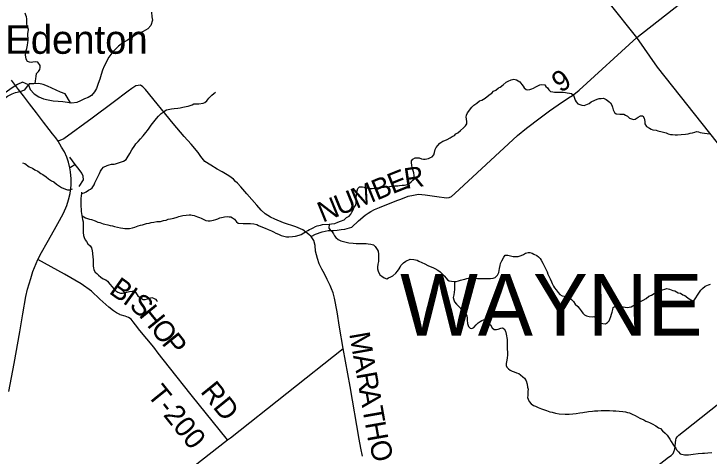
# Model space of a CAD drawing. Extents: x 1310247 to 1664935, y 235267 to 584339.
# Drawn here: x 1528906 to 1539053, y 444931 to 451382 of the extents above; entities that cross this region are included whole.
import ezdxf

# ---------------------------------------------------------------- set-up
doc = ezdxf.new("R2010")
doc.units = 0
for name, color, linetype in [('GM_X_County_Road', 7, 'Continuous'), ('GM_X_County_Road_Text', 7, 'Continuous'), ('GM_X_Major_River', 7, 'Continuous'), ('GM_X_Major_River_Text', 7, 'Continuous'), ('GM_X_Minor_River', 7, 'Continuous'), ('GM_X_State_Route', 7, 'Continuous'), ('GM_X_Township_Road', 7, 'Continuous'), ('GM_X_Township_Road_Text', 7, 'Continuous'), ('GM_X_Township_Text', 7, 'Continuous'), ('GM_X_Unincorporated_Text', 7, 'Continuous')]:
    doc.layers.add(name, color=color, linetype=linetype)

msp = doc.modelspace()

# ---------------------------------------------------------------- linework, layer by layer
at = {"layer": 'GM_X_County_Road'}
for points in [[(1535345, 442478), (1538461, 444914), (1538499, 444941), (1538528, 444969), (1538541, 444994), (1538551, 445034), (1538568, 445168), (1538573, 445186), (1538587, 445210), (1538612, 445237), (1538679, 445290), (1540136, 446441), (1540306, 446577), (1540446, 446680), (1540638, 446840), (1541083, 447207), (1540670, 447700), (1540448, 447964), (1540170, 448296), (1539686, 448879), (1539174, 449502), (1538298, 450604), (1537999, 451036), (1537593, 451545)], [(1533993, 444928), (1533972, 445045), (1533947, 445176), (1533812, 445948), (1533712, 446500), (1533657, 446811), (1533622, 447035), (1533584, 447236), (1533564, 447312), (1533542, 447372), (1533521, 447419), (1533480, 447506), (1533438, 447591), (1533401, 447660), (1533360, 447737), (1533336, 447814), (1533309, 447921), (1533301, 448003), (1533282, 448077), (1533243, 448134), (1533211, 448165), (1533123, 448233), (1533021, 448276), (1532843, 448335), (1532715, 448386), (1532652, 448415), (1532574, 448466), (1532517, 448519), (1532452, 448591), (1532304, 448759), (1532218, 448859), (1532171, 448913), (1532141, 448936), (1532109, 448970), (1532042, 449018), (1531946, 449076), (1531873, 449115), (1531782, 449173), (1531695, 449229), (1531634, 449303), (1531595, 449359), (1531491, 449483), (1531391, 449594), (1531230, 449785), (1530827, 450280), (1530787, 450317), (1530752, 450342), (1530686, 450332), (1530629, 450296), (1530574, 450255), (1530357, 450091), (1530048, 449859), (1529633, 449560), (1529551, 449525)], [(1529858, 448864), (1529920, 448963), (1529919, 449016), (1529898, 449059), (1529859, 449114), (1529801, 449184), (1529722, 449290)], [(1529797, 449181), (1529731, 449140), (1529723, 449138)]]:
    msp.add_lwpolyline(points, dxfattribs=at)
at = {"layer": 'GM_X_Major_River'}
for points in [[(1530913, 451408), (1530920, 451339), (1530927, 451289), (1530906, 451214), (1530859, 451162), (1530792, 451127), (1530740, 451102), (1530688, 451075), (1530625, 451040), (1530564, 451001), (1530496, 450958), (1530431, 450909), (1530378, 450860), (1530333, 450809), (1530292, 450752), (1530222, 450621), (1530201, 450563), (1530178, 450499), (1530161, 450431), (1530138, 450366), (1530111, 450296), (1530082, 450245), (1530039, 450193), (1529989, 450164), (1529934, 450145), (1529878, 450116), (1529822, 450091), (1529753, 450082), (1529733, 450086)], [(1529119, 450347), (1529030, 450385), (1528957, 450350), (1528897, 450313), (1528846, 450280), (1528777, 450231), (1528727, 450198), (1528652, 450139), (1528601, 450100), (1528564, 450032), (1528553, 449957), (1528562, 449946)], [(1529733, 450086), (1529654, 450214), (1529584, 450241), (1529523, 450268), (1529458, 450301), (1529394, 450329), (1529333, 450352), (1529271, 450367), (1529199, 450364), (1529131, 450363), (1529119, 450347)], [(1528562, 449946), (1528604, 449942), (1528633, 449997), (1528670, 450063), (1528739, 450128), (1528814, 450184), (1528881, 450217), (1528931, 450234), (1528997, 450251), (1529064, 450274), (1529119, 450347)], [(1529119, 450347), (1529142, 450279), (1529202, 450216), (1529272, 450170)], [(1529272, 450170), (1529337, 450141), (1529405, 450128), (1529480, 450115), (1529552, 450110), (1529618, 450102), (1529686, 450095), (1529733, 450086)]]:
    msp.add_lwpolyline(points, dxfattribs=at)
at = {"layer": 'GM_X_Major_River_Text'}
for points in [[(1529032, 449209), (1529064, 449199), (1529130, 449152), (1529177, 449133), (1529211, 449106), (1529255, 449089), (1529300, 449055), (1529330, 449040), (1529375, 449003), (1529409, 448978), (1529454, 448948), (1529488, 448933), (1529526, 448898), (1529573, 448867), (1529601, 448847), (1529661, 448824), (1529686, 448813), (1529716, 448815), (1529745, 448824), (1529763, 448832)], [(1529893, 448781), (1529894, 448764), (1529889, 448730), (1529884, 448687), (1529883, 448597), (1529884, 448569), (1529886, 448539), (1529889, 448499), (1529893, 448471), (1529896, 448439), (1529904, 448412), (1529907, 448382), (1529915, 448348), (1529916, 448324), (1529915, 448234), (1529916, 448192), (1529921, 448151), (1529933, 448119), (1529944, 448085), (1529964, 448060), (1529987, 448026), (1530021, 447997), (1530037, 447967), (1530050, 447923), (1530053, 447890), (1530058, 447828), (1530062, 447804), (1530065, 447736), (1530064, 447700), (1530066, 447676), (1530071, 447648), (1530091, 447615), (1530114, 447593), (1530140, 447572), (1530175, 447541), (1530207, 447519), (1530247, 447500), (1530273, 447482), (1530306, 447439), (1530341, 447400), (1530365, 447370), (1530392, 447341), (1530424, 447321), (1530460, 447308), (1530490, 447309), (1530520, 447313), (1530554, 447322), (1530594, 447334), (1530630, 447335), (1530659, 447337), (1530682, 447324), (1530696, 447296), (1530717, 447269), (1530769, 447228), (1530793, 447216), (1530821, 447213), (1530857, 447227), (1530885, 447236)], [(1530885, 447236), (1530919, 447244), (1530945, 447237), (1530973, 447221), (1530990, 447194), (1530995, 447184)]]:
    msp.add_lwpolyline(points, dxfattribs=at)
at = {"layer": 'GM_X_Minor_River'}
for points in [[(1529216, 450365), (1529220, 450401), (1529226, 450439), (1529233, 450468), (1529238, 450512), (1529265, 450544), (1529285, 450573), (1529290, 450601), (1529289, 450629), (1529256, 450680), (1529220, 450681), (1529184, 450676), (1529158, 450674), (1529132, 450679), (1529102, 450688), (1529083, 450724), (1529078, 450754), (1529077, 450782), (1529081, 450820), (1529084, 450846), (1529093, 450876), (1529102, 450924), (1529109, 450966), (1529113, 450996), (1529112, 451026), (1529111, 451062), (1529110, 451094), (1529116, 451122), (1529119, 451156), (1529100, 451208), (1529095, 451236), (1529096, 451274), (1529095, 451308), (1529091, 451337), (1529080, 451363), (1529069, 451393)], [(1533544, 448317), (1533590, 448325), (1533634, 448342), (1533675, 448357), (1533725, 448380), (1533762, 448412), (1533798, 448433), (1533826, 448461), (1533839, 448489), (1533851, 448514), (1533874, 448560), (1533895, 448592), (1533903, 448624), (1533902, 448674), (1533902, 448700), (1533905, 448740), (1533910, 448770), (1533918, 448802), (1533925, 448834), (1533949, 448858), (1533993, 448859), (1534041, 448850), (1534071, 448840), (1534103, 448835), (1534135, 448834), (1534169, 448838), (1534199, 448843), (1534233, 448847), (1534263, 448850), (1534311, 448855), (1534338, 448857), (1534386, 448864), (1534416, 448868), (1534468, 448873), (1534510, 448876), (1534534, 448880), (1534572, 448883), (1534606, 448884), (1534634, 448890), (1534669, 448905), (1534705, 448931), (1534730, 448954), (1534754, 448976), (1534749, 449026), (1534743, 449065), (1534730, 449109), (1534721, 449135), (1534713, 449175), (1534710, 449208), (1534710, 449240), (1534731, 449265), (1534763, 449281), (1534787, 449282), (1534821, 449282), (1534857, 449269), (1534885, 449263), (1534909, 449262), (1534959, 449273), (1534987, 449285), (1535012, 449299), (1535036, 449328), (1535047, 449358), (1535057, 449404), (1535070, 449434), (1535094, 449462), (1535123, 449495), (1535168, 449524), (1535194, 449534), (1535230, 449549), (1535276, 449573), (1535303, 449594), (1535335, 449608), (1535359, 449631), (1535386, 449647), (1535424, 449680), (1535467, 449718), (1535496, 449749), (1535518, 449777), (1535519, 449805), (1535511, 449851), (1535508, 449875), (1535512, 449905), (1535529, 449937), (1535590, 450020), (1535621, 450050), (1535665, 450079), (1535704, 450113), (1535734, 450124), (1535785, 450151), (1535815, 450177), (1535856, 450212), (1535882, 450228), (1535904, 450254), (1535939, 450269), (1535977, 450302), (1536002, 450314), (1536046, 450345), (1536089, 450387), (1536121, 450400), (1536166, 450422), (1536202, 450429)], [(1536202, 450429), (1536242, 450418), (1536291, 450389), (1536319, 450353), (1536338, 450326), (1536356, 450302), (1536383, 450277), (1536409, 450275), (1536435, 450279), (1536466, 450290), (1536492, 450300), (1536524, 450317), (1536581, 450348), (1536613, 450352), (1536657, 450347), (1536672, 450323), (1536696, 450302), (1536712, 450276), (1536737, 450249), (1536773, 450243), (1536799, 450240), (1536835, 450240), (1536863, 450239), (1536921, 450238), (1536957, 450235), (1536983, 450231), (1537017, 450224), (1537043, 450222), (1537073, 450195), (1537086, 450165), (1537097, 450125), (1537111, 450098), (1537137, 450072), (1537198, 450049), (1537230, 450048), (1537301, 450073), (1537331, 450101), (1537386, 450122), (1537418, 450139), (1537450, 450149), (1537476, 450150), (1537510, 450152), (1537552, 450135), (1537590, 450104), (1537613, 450086), (1537633, 450049), (1537642, 450019), (1537654, 449981), (1537671, 449944), (1537699, 449926), (1537749, 449917), (1537781, 449918), (1537807, 449920), (1537832, 449905), (1537860, 449889), (1537890, 449862), (1537920, 449850), (1537950, 449843), (1537974, 449847), (1538018, 449876), (1538050, 449894), (1538085, 449897), (1538108, 449859), (1538113, 449810), (1538113, 449776), (1538140, 449740), (1538184, 449713), (1538209, 449700), (1538233, 449692), (1538279, 449685), (1538307, 449677), (1538369, 449662), (1538425, 449645), (1538457, 449634), (1538490, 449625), (1538518, 449623), (1538556, 449620), (1538592, 449618), (1538644, 449621), (1538711, 449628), (1538747, 449631), (1538777, 449640), (1538811, 449648), (1538843, 449657), (1538869, 449665), (1538899, 449662), (1538925, 449654), (1538951, 449647), (1538987, 449641), (1539027, 449636), (1539055, 449632)], [(1529894, 448764), (1529932, 448773), (1529962, 448788), (1529997, 448812), (1530023, 448823), (1530047, 448845), (1530076, 448887), (1530088, 448917), (1530103, 448948), (1530118, 448976), (1530132, 449006), (1530155, 449054), (1530171, 449088), (1530190, 449115), (1530214, 449145), (1530267, 449172), (1530297, 449182), (1530331, 449189), (1530367, 449192), (1530391, 449196), (1530416, 449202), (1530446, 449213), (1530476, 449223), (1530506, 449234), (1530543, 449256), (1530559, 449281), (1530600, 449345), (1530629, 449398), (1530670, 449460), (1530687, 449486), (1530719, 449521), (1530754, 449561), (1530795, 449604), (1530831, 449650), (1530856, 449681), (1530879, 449713), (1530911, 449761), (1530948, 449806), (1530985, 449858), (1531016, 449889), (1531056, 449930), (1531085, 449948), (1531111, 449970), (1531135, 449983), (1531204, 449998), (1531246, 450003), (1531298, 450009), (1531334, 450012), (1531372, 450019), (1531422, 450032), (1531449, 450038), (1531507, 450055), (1531533, 450069), (1531559, 450072), (1531605, 450069), (1531667, 450078), (1531694, 450090), (1531722, 450113), (1531751, 450151), (1531794, 450196), (1531822, 450222), (1531850, 450238)], [(1529896, 448439), (1529926, 448422), (1529952, 448408), (1530008, 448387), (1530039, 448382), (1530091, 448365), (1530131, 448346), (1530161, 448338), (1530207, 448321), (1530235, 448314), (1530276, 448304), (1530310, 448297), (1530346, 448288), (1530374, 448278), (1530418, 448271), (1530460, 448262), (1530496, 448256), (1530524, 448251), (1530556, 448249), (1530592, 448252), (1530638, 448263), (1530672, 448271), (1530721, 448290), (1530755, 448299), (1530781, 448307), (1530811, 448314), (1530839, 448326), (1530879, 448331), (1530908, 448339), (1530950, 448344), (1530990, 448352), (1531048, 448354), (1531088, 448368), (1531130, 448373), (1531159, 448385), (1531193, 448390), (1531217, 448398), (1531241, 448403), (1531291, 448416), (1531315, 448426), (1531370, 448439), (1531422, 448446), (1531462, 448450), (1531486, 448449), (1531510, 448445), (1531536, 448440), (1531562, 448432), (1531588, 448421), (1531613, 448413), (1531637, 448402), (1531677, 448384), (1531709, 448369), (1531739, 448365), (1531773, 448364), (1531821, 448371), (1531855, 448383), (1531881, 448394), (1531912, 448408), (1531958, 448417), (1531982, 448423), (1532022, 448424), (1532046, 448421), (1532070, 448421), (1532098, 448408), (1532126, 448386), (1532155, 448349), (1532181, 448327), (1532253, 448324), (1532319, 448324), (1532361, 448324), (1532409, 448319), (1532451, 448310), (1532474, 448296), (1532536, 448269), (1532574, 448254), (1532617, 448237), (1532665, 448216), (1532693, 448202), (1532727, 448185), (1532770, 448168), (1532808, 448148), (1532846, 448137), (1532886, 448132), (1532918, 448132), (1532972, 448133), (1533016, 448138), (1533070, 448153), (1533101, 448163), (1533139, 448186), (1533163, 448204), (1533194, 448223), (1533220, 448239), (1533244, 448248), (1533273, 448262), (1533307, 448281), (1533333, 448289), (1533379, 448302), (1533409, 448308), (1533506, 448314), (1533544, 448317)], [(1533506, 448314), (1533505, 448256), (1533520, 448231), (1533550, 448201), (1533573, 448174), (1533585, 448146), (1533606, 448118), (1533638, 448089), (1533676, 448072), (1533734, 448057), (1533793, 448044), (1533859, 448037), (1533903, 448034), (1533947, 448034), (1533975, 448031), (1534011, 448030), (1534049, 448030), (1534077, 448027), (1534115, 448025), (1534155, 448012), (1534179, 447987), (1534208, 447945), (1534222, 447919), (1534229, 447876), (1534228, 447842), (1534230, 447800), (1534227, 447770), (1534219, 447732), (1534212, 447688), (1534213, 447664), (1534221, 447630), (1534248, 447577), (1534276, 447557), (1534309, 447530), (1534347, 447519), (1534375, 447529), (1534410, 447546), (1534438, 447560), (1534483, 447601), (1534505, 447629), (1534528, 447661), (1534544, 447686), (1534555, 447712), (1534591, 447750), (1534626, 447775), (1534692, 447802), (1534744, 447799), (1534794, 447788), (1534818, 447774), (1534903, 447736), (1534947, 447713), (1534983, 447699), (1535020, 447682), (1535048, 447668), (1535092, 447643), (1535129, 447618), (1535163, 447587), (1535187, 447561), (1535216, 447528), (1535236, 447502), (1535261, 447489), (1535295, 447483), (1535335, 447480), (1535361, 447480), (1535394, 447487), (1535426, 447497), (1535462, 447508), (1535486, 447514), (1535516, 447521), (1535540, 447525), (1535564, 447526), (1535612, 447527), (1535674, 447524), (1535775, 447523), (1535827, 447520), (1535865, 447521), (1535901, 447526), (1535933, 447534), (1535963, 447570), (1535986, 447611), (1535993, 447667), (1536002, 447709), (1536010, 447741), (1536029, 447781), (1536056, 447831), (1536076, 447860), (1536117, 447862), (1536156, 447853), (1536192, 447842), (1536238, 447841), (1536268, 447845), (1536309, 447858), (1536345, 447872), (1536375, 447889), (1536411, 447899), (1536439, 447900), (1536469, 447892), (1536495, 447875), (1536539, 447858), (1536563, 447840), (1536586, 447813)], [(1536586, 447813), (1536602, 447787), (1536627, 447743), (1536658, 447686), (1536668, 447660), (1536689, 447617), (1536700, 447587), (1536720, 447544), (1536735, 447518), (1536751, 447474), (1536764, 447447), (1536784, 447411), (1536799, 447385), (1536823, 447356), (1536848, 447318), (1536874, 447287), (1536909, 447270), (1536965, 447257), (1536991, 447249), (1537017, 447240), (1537047, 447216), (1537072, 447185), (1537099, 447149), (1537135, 447114), (1537159, 447088), (1537184, 447051), (1537211, 447017), (1537237, 446994), (1537265, 446979), (1537301, 446965), (1537349, 446964), (1537373, 446966), (1537400, 446951), (1537430, 446920), (1537448, 446896), (1537479, 446872), (1537503, 446863), (1537539, 446860), (1537571, 446880), (1537596, 446906), (1537604, 446930), (1537619, 446969), (1537629, 446999), (1537638, 447031), (1537647, 447071), (1537655, 447099), (1537680, 447119), (1537708, 447120), (1537738, 447118), (1537768, 447113), (1537827, 447102), (1537857, 447100), (1537887, 447103), (1537914, 447107), (1537942, 447122), (1537974, 447140), (1538006, 447155), (1538035, 447177), (1538061, 447190), (1538091, 447208), (1538134, 447229), (1538174, 447265), (1538211, 447280), (1538251, 447305), (1538292, 447325), (1538344, 447346), (1538372, 447357), (1538408, 447367), (1538437, 447374), (1538474, 447368), (1538522, 447349), (1538552, 447342), (1538578, 447328), (1538602, 447315), (1538634, 447307), (1538671, 447282), (1538697, 447272), (1538721, 447257), (1538750, 447233), (1538810, 447195), (1538838, 447209), (1538859, 447241), (1538885, 447278), (1538906, 447310), (1538935, 447352), (1538959, 447377), (1538998, 447411), (1539046, 447430), (1539074, 447437)], [(1535335, 447480), (1535336, 447412), (1535335, 447360), (1535331, 447324), (1535326, 447284), (1535319, 447246), (1535325, 447210), (1535336, 447183), (1535364, 447145), (1535395, 447116), (1535425, 447090), (1535464, 447057), (1535500, 447020), (1535515, 446980), (1535522, 446939), (1535524, 446915), (1535527, 446863), (1535540, 446819), (1535564, 446798), (1535590, 446794), (1535620, 446809), (1535651, 446847), (1535682, 446875), (1535710, 446892), (1535734, 446910), (1535760, 446921), (1535788, 446917), (1535816, 446892), (1535840, 446866), (1535863, 446847), (1535887, 446803), (1535918, 446778), (1535952, 446776), (1535976, 446781), (1536013, 446797), (1536039, 446802), (1536062, 446786), (1536080, 446755), (1536091, 446711), (1536097, 446683), (1536102, 446657), (1536104, 446631), (1536105, 446584), (1536108, 446528), (1536107, 446488), (1536109, 446454), (1536110, 446406), (1536105, 446358), (1536094, 446306), (1536092, 446280), (1536093, 446252), (1536101, 446226), (1536125, 446203), (1536150, 446183), (1536178, 446170), (1536210, 446158), (1536244, 446147), (1536274, 446134), (1536301, 446114), (1536335, 446089), (1536361, 446067), (1536382, 446030), (1536397, 445982), (1536405, 445938), (1536410, 445907), (1536409, 445875), (1536407, 445845), (1536406, 445813), (1536404, 445787), (1536412, 445761), (1536427, 445729), (1536454, 445692), (1536488, 445671), (1536520, 445659), (1536560, 445640), (1536605, 445621), (1536635, 445611), (1536679, 445594), (1536729, 445577), (1536765, 445572), (1536811, 445558), (1536866, 445549), (1536954, 445541), (1537010, 445542), (1537065, 445545), (1537111, 445552), (1537167, 445563), (1537211, 445567), (1537235, 445570), (1537269, 445576), (1537293, 445579), (1537352, 445586), (1537382, 445590), (1537430, 445593), (1537476, 445594), (1537500, 445596), (1537532, 445597), (1537600, 445596), (1537654, 445593), (1537690, 445591)], [(1537690, 445591), (1537740, 445588), (1537796, 445579), (1537832, 445574), (1537862, 445567), (1537890, 445561), (1537929, 445542), (1537973, 445521), (1538040, 445484), (1538102, 445459), (1538132, 445440), (1538160, 445432), (1538184, 445420), (1538221, 445403), (1538277, 445370), (1538316, 445343), (1538342, 445331), (1538372, 445298), (1538413, 445265), (1538439, 445235), (1538478, 445178), (1538499, 445143), (1538523, 445107), (1538544, 445076), (1538566, 445044), (1538583, 445016), (1538607, 444993), (1538632, 444965), (1538692, 444950), (1538752, 444948), (1538786, 444954), (1538820, 444959), (1538895, 444968), (1538957, 444975), (1538985, 444975), (1539033, 444978), (1539095, 444985)]]:
    msp.add_lwpolyline(points, dxfattribs=at)
at = {"layer": 'GM_X_State_Route'}
msp.add_lwpolyline([(1528830, 445873), (1528908, 446283), (1528991, 446745), (1529037, 447008), (1529080, 447259), (1529105, 447368), (1529151, 447522), (1529182, 447623), (1529256, 447799), (1529311, 447900), (1529389, 448047), (1529500, 448235), (1529573, 448369), (1529631, 448476), (1529679, 448587), (1529704, 448669), (1529728, 448764), (1529742, 448884), (1529744, 448977), (1529733, 449078), (1529723, 449138), (1529702, 449218), (1529676, 449292), (1529642, 449369), (1529602, 449439), (1529551, 449525), (1529520, 449573), (1529470, 449633), (1529420, 449697), (1529339, 449804), (1529235, 449938), (1529134, 450071), (1529045, 450187), (1528972, 450279), (1528869, 450415)], dxfattribs=at)
at = {"layer": 'GM_X_Township_Road'}
for points in [[(1537999, 451036), (1539967, 452584), (1540556, 453031), (1540602, 453062), (1540649, 453087), (1540685, 453106), (1540731, 453124), (1540927, 453176), (1542596, 453695), (1542878, 453784), (1542973, 453811), (1543026, 453827), (1543074, 453842), (1543142, 453869), (1543218, 453910), (1544234, 454736)], [(1533243, 448134), (1533310, 448167), (1533404, 448202), (1533494, 448221), (1533572, 448224), (1533623, 448228), (1533682, 448235), (1533738, 448243), (1533772, 448252), (1533837, 448273), (1533936, 448361), (1534031, 448445), (1534076, 448474), (1534117, 448501), (1534167, 448530), (1534242, 448559), (1534445, 448638), (1534511, 448663), (1534556, 448680), (1534661, 448721), (1534741, 448739), (1534813, 448751), (1534910, 448741), (1535080, 448717), (1535219, 448698), (1535259, 448703), (1535291, 448718), (1535342, 448761), (1536257, 449606), (1536387, 449713), (1536586, 449865), (1536724, 449966), (1536848, 450055), (1537002, 450156), (1537059, 450193), (1537101, 450226), (1537156, 450271), (1537999, 451036)], [(1530454, 446996), (1530405, 447019), (1530359, 447048), (1530293, 447104), (1530160, 447222), (1530040, 447336), (1529889, 447444), (1529645, 447583), (1529256, 447799)], [(1532025, 445167), (1531495, 445825), (1531179, 446223), (1531011, 446430), (1530947, 446521), (1530745, 446763), (1530682, 446847), (1530648, 446891), (1530618, 446926), (1530579, 446953), (1530528, 446973), (1530458, 446993), (1530454, 446996)], [(1532065, 445199), (1533712, 446500)], [(1530034, 443610), (1532025, 445167), (1532065, 445199)]]:
    msp.add_lwpolyline(points, dxfattribs=at)

# ---------------------------------------------------------------- texts
at = {"layer": 'GM_X_County_Road_Text'}
for s, rotation, p in [('M', 279.9804, (1533799, 446716)), ('A', 279.9826, (1533856, 446396)), ('R', 279.9833, (1533902, 446136)), ('A', 279.9803, (1533944, 445893)), ('T', 279.9802, (1533990, 445633)), ('H', 280.0017, (1534029, 445412)), ('O', 286.3227, (1534083, 445117))]:
    msp.add_text(s, height=300, rotation=rotation, dxfattribs=at).set_placement(p)
at = {"layer": 'GM_X_Township_Road_Text'}
for s, rotation, p in [('9', 33.9138, (1536885, 450223)), ('R', 8.1847, (1534622, 448829)), ('E', 21.6812, (1534432, 448751)), ('B', 22.2725, (1534204, 448658)), ('M', 22.286, (1533903, 448535)), ('U', 22.283, (1533659, 448435)), ('N', 22.2864, (1533414, 448334)), ('B', 324.4542, (1530280, 447315)), ('I', 324.3244, (1530480, 447172)), ('S', 320.0326, (1530575, 447104)), ('H', 309.2282, (1530720, 446984)), ('O', 309.0029, (1530887, 446780)), ('P', 309.0019, (1531053, 446575)), ('T-200', 308.8347, (1530839, 445823)), ('RD', 309.0451, (1531618, 445868))]:
    msp.add_text(s, height=300, rotation=rotation, dxfattribs=at).set_placement(p)
at = {"layer": 'GM_X_Township_Text'}
msp.add_text('WAYNE', height=900, rotation=0, dxfattribs=at).set_placement((1534543, 446689))
at = {"layer": 'GM_X_Unincorporated_Text'}
msp.add_text('Edenton', height=417, rotation=0, dxfattribs=at).set_placement((1528781, 450800))

doc.saveas('drawing.dxf')
